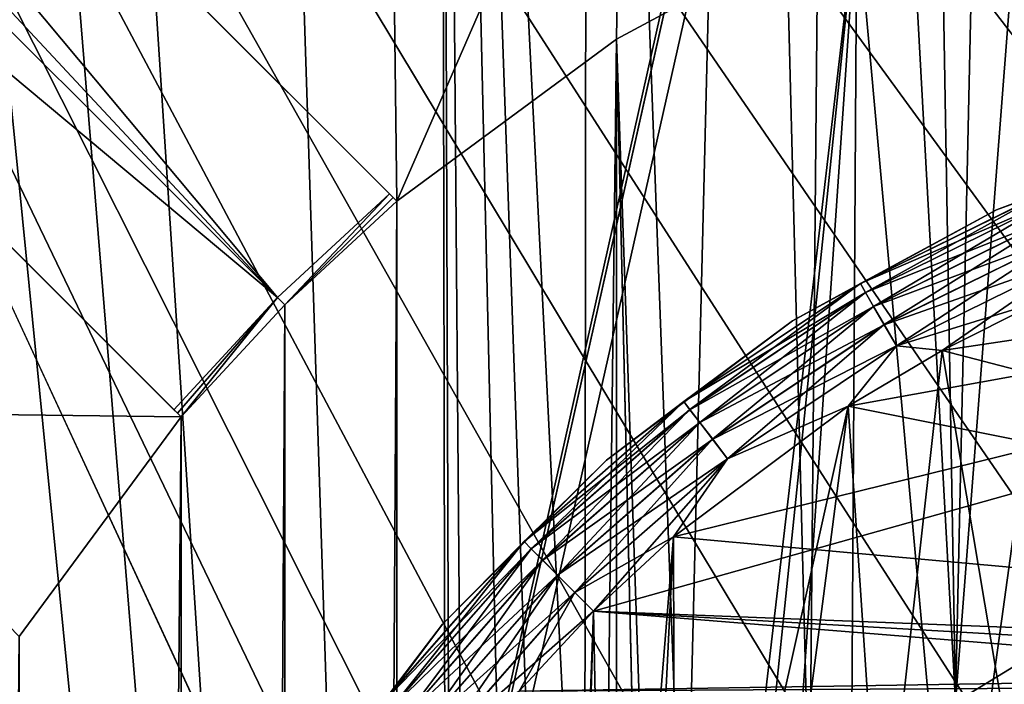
# Model space of a CAD drawing. Header units: metres. Extents: x -206 to 75, y -104 to 104.
# Tile 265 of 656: x -176.62 to -171.78, y 42.42 to 45.69. Entities that reach past the tile are written whole.
import ezdxf

# ---------------------------------------------------------------- set-up
doc = ezdxf.new("R2010")
doc.units = ezdxf.units.M
doc.layers.add('solid_01_1-CONSUMER_THERM_B_125288', color=7, linetype='CONTINUOUS')

msp = doc.modelspace()

# ---------------------------------------------------------------- linework, layer by layer
at = {"layer": 'solid_01_1-CONSUMER_THERM_B_125288'}
for points in [[(-168.648926, 67.29171), (-200.493088, -75.033852), (-200.514557, 74.966148)], [(-168.648926, 67.29171), (-168.75058, 66.747505), (-200.493088, -75.033852)], [(-168.75058, 66.747505), (-168.750504, 66.193886), (-200.493088, -75.033852)], [(-168.750504, 66.193886), (-168.731537, -66.252495), (-200.493088, -75.033852)], [(-76.404617, 63.580017, 75.400002), (-185.604614, 63.572178, 75.400002), (-92.716316, 42.429672, 75.400002)], [(-185.604614, 63.572178, 75.400002), (-93.500069, 42.491352, 75.400002), (-92.716316, 42.429672, 75.400002)], [(-185.604614, 63.572178, 75.400002), (-168.500076, 42.491318, 75.400002), (-93.500069, 42.491352, 75.400002)], [(-185.604614, 63.572178, 75.400002), (-169.283829, 42.429634, 75.400002), (-168.500076, 42.491318, 75.400002)], [(-185.604614, 63.572178, 75.400002), (-173.510162, 37.481213, 75.400002), (-173.448486, 38.264965, 75.400002)], [(-185.604614, 63.572178, 75.400002), (-173.510132, -37.518787, 75.400002), (-173.510162, 37.481213, 75.400002)], [(-185.604614, 63.572178, 75.400002), (-173.448486, 38.264965, 75.400002), (-173.264954, 39.029419, 75.400002)], [(-185.604614, 63.572178, 75.400002), (-173.264954, 39.029419, 75.400002), (-172.964096, 39.755753, 75.400002)], [(-185.604614, 63.572178, 75.400002), (-172.964096, 39.755753, 75.400002), (-172.553329, 40.426079, 75.400002)], [(-185.604614, 63.572178, 75.400002), (-172.553329, 40.426079, 75.400002), (-172.04274, 41.023891, 75.400002)], [(-185.604614, 63.572178, 75.400002), (-172.04274, 41.023891, 75.400002), (-171.444931, 41.534473, 75.400002)], [(-185.604614, 63.572178, 75.400002), (-171.444931, 41.534473, 75.400002), (-170.774612, 41.945248, 75.400002)], [(-185.604614, 63.572178, 75.400002), (-170.774612, 41.945248, 75.400002), (-170.048279, 42.246105, 75.400002)], [(-185.604614, 63.572178, 75.400002), (-170.048279, 42.246105, 75.400002), (-169.283829, 42.429634, 75.400002)], [(-185.604614, 63.572178, 75.400002), (-173.448456, -38.30254, 75.400002), (-173.510132, -37.518787, 75.400002)], [(-185.604614, 63.572178, 75.400002), (-185.595474, -63.627823, 75.400002), (-173.448456, -38.30254, 75.400002)], [(-175.356369, 44.32605, 63.5205), (-190.312485, 59.280018, 69.400002), (-189.775711, 59.803905, 69.400002)], [(-175.356369, 44.32605, 63.5205), (-189.775711, 59.803905, 69.400002), (-180.74884, 50.778328, 65.853195)], [(-175.356369, 44.32605, 63.5205), (-181.860092, 49.768253, 65.8731), (-190.312485, 59.280018, 69.400002)], [(-178.84816, 55.847713, 13.5), (-180.001633, 55.802376, 13.5), (-174.500061, 23.39938, 13.5)], [(-177.699844, 55.721039, 13.5), (-178.84816, 55.847713, 13.5), (-174.500061, 23.39938, 13.5)], [(-180.001633, 55.802376, 13.5), (-180.573196, 55.715328, 13.5), (-174.500061, 23.39938, 13.5)], [(-180.573196, 55.715328, 13.5), (-181.136871, 55.585865, 13.5), (-174.500061, 23.39938, 13.5)], [(-177.134995, 55.593639, 13.5), (-177.699844, 55.721039, 13.5), (-174.500061, 23.39938, 13.5)], [(-181.136871, 55.585865, 13.5), (-182.227234, 55.202965, 13.5), (-174.500061, 23.39938, 13.5)], [(-176.581497, 55.424507, 13.5), (-177.134995, 55.593639, 13.5), (-174.500061, 23.39938, 13.5)], [(-175.524292, 54.967175, 13.5), (-176.581497, 55.424507, 13.5), (-174.500061, 23.39938, 13.5)], [(-182.227234, 55.202965, 13.5), (-183.24823, 54.662376, 13.5), (-174.500061, 23.39938, 13.5)], [(-174.557007, 54.365829, 13.5), (-175.524292, 54.967175, 13.5), (-174.500061, 23.39938, 13.5)], [(-183.24823, 54.662376, 13.5), (-183.535599, 32.43491, 13.5), (-174.500061, 23.39938, 13.5)], [(-174.557007, 54.365829, 13.5), (-174.0457, 39.771614, 13.5), (-173.848129, 40.201183, 13.5)], [(-173.833694, 53.913727, 13.5), (-174.557007, 54.365829, 13.5), (-173.848129, 40.201183, 13.5)], [(-174.557007, 54.365829, 13.5), (-174.208923, 39.327576, 13.5), (-174.0457, 39.771614, 13.5)], [(-174.557007, 54.365829, 13.5), (-174.427612, 38.41082, 13.5), (-174.208923, 39.327576, 13.5)], [(-174.557007, 54.365829, 13.5), (-174.500061, 37.481213, 13.5), (-174.427612, 38.41082, 13.5)], [(-174.557007, 54.365829, 13.5), (-174.500061, 23.39938, 13.5), (-174.500061, 37.481213, 13.5)], [(-173.833694, 53.913727, 13.5), (-173.848129, 40.201183, 13.5), (-173.355713, 41.005798, 13.5)], [(-173.046097, 53.566093, 13.5), (-173.833694, 53.913727, 13.5), (-173.355713, 41.005798, 13.5)], [(-173.046097, 53.566093, 13.5), (-173.355713, 41.005798, 13.5), (-172.742706, 41.723854, 13.5)], [(-172.633682, 53.434994, 13.5), (-173.046097, 53.566093, 13.5), (-172.742706, 41.723854, 13.5)], [(-172.633682, 53.434994, 13.5), (-172.742706, 41.723854, 13.5), (-172.024658, 42.336861, 13.5)], [(-172.212128, 53.333801, 13.5), (-172.633682, 53.434994, 13.5), (-172.024658, 42.336861, 13.5)], [(-171.783997, 53.263264, 13.5), (-172.212128, 53.333801, 13.5), (-172.024658, 42.336861, 13.5)], [(-171.543472, 48.57378, 13.5), (-171.783997, 53.263264, 13.5), (-172.024658, 42.336861, 13.5)], [(-175.833084, 45.863281, 69.900002), (-174.805222, 44.835564, 63.5205), (-180.74884, 50.778328, 65.853195)], [(-175.356369, 44.32605, 63.5205), (-180.74884, 50.778328, 65.853195), (-174.805222, 44.835564, 63.5205)], [(-181.860092, 49.768253, 65.8731), (-175.865814, 43.77483, 63.5205), (-176.893677, 44.802547, 69.900002)], [(-175.356369, 44.32605, 63.5205), (-175.865814, 43.77483, 63.5205), (-181.860092, 49.768253, 65.8731)], [(-171.543472, 48.57378, 13.5), (-172.024658, 42.336861, 13.5), (-171.220047, 42.829277, 13.5)], [(-174.79277, 46.666443, 69.900002), (-173.664642, 47.33952, 69.900002), (-174.769485, 44.799831, 69.900002)], [(-173.664642, 47.33952, 69.900002), (-173.69043, 45.59621, 69.900002), (-174.769485, 44.799831, 69.900002)], [(-173.664642, 47.33952, 69.900002), (-172.510162, 46.232613, 69.900002), (-173.69043, 45.59621, 69.900002)], [(-171.252075, 46.696495, 63.5), (-172.035599, 41.016747, 63.5), (-172.510162, 46.232613, 63.5)], [(-171.252075, 46.696495, 63.5), (-171.438995, 41.526299, 63.5), (-172.035599, 41.016747, 63.5)], [(-174.79277, 46.666443, 69.900002), (-174.769485, 44.799831, 69.900002), (-175.833084, 45.863281, 69.900002)], [(-172.510162, 46.232613, 63.5), (-173.438507, 38.263386, 63.5), (-173.69043, 45.59621, 63.5)], [(-173.69043, 45.59621, 63.5), (-173.69043, 45.59621, 69.900002), (-172.510162, 46.232613, 69.900002)], [(-172.510162, 46.232613, 63.5), (-173.69043, 45.59621, 63.5), (-172.510162, 46.232613, 69.900002)], [(-172.510162, 46.232613, 63.5), (-173.255356, 39.026299, 63.5), (-173.438507, 38.263386, 63.5)], [(-172.510162, 46.232613, 63.5), (-172.955093, 39.751167, 63.5), (-173.255356, 39.026299, 63.5)], [(-172.510162, 46.232613, 63.5), (-172.545151, 40.420139, 63.5), (-172.955093, 39.751167, 63.5)], [(-172.510162, 46.232613, 63.5), (-172.035599, 41.016747, 63.5), (-172.545151, 40.420139, 63.5)], [(-175.833084, 45.863281, 69.900002), (-174.769485, 44.799831, 69.900002), (-174.805222, 44.835564, 63.5205)], [(-174.769485, 44.799831, 63.5), (-174.769485, 44.799831, 69.900002), (-173.69043, 45.59621, 69.900002)], [(-173.69043, 45.59621, 63.5), (-174.769485, 44.799831, 63.5), (-173.69043, 45.59621, 69.900002)], [(-174.763046, -44.853924, 63.5), (-174.769485, 44.799831, 63.5), (-173.69043, 45.59621, 63.5)], [(-173.683884, -45.650146, 63.5), (-174.763046, -44.853924, 63.5), (-173.69043, 45.59621, 63.5)], [(-173.69043, 45.59621, 63.5), (-173.438507, 38.263386, 63.5), (-173.500061, 37.481213, 63.5)], [(-173.683884, -45.650146, 63.5), (-173.69043, 45.59621, 63.5), (-173.500061, 37.481213, 63.5)], [(-171.823395, 44.75827, 46.5), (-170.753937, 45.157158, 46.5), (-171.555069, 44.856636, 46.371098)], [(-170.753937, 45.157158, 47.5), (-170.753937, 45.157158, 46.5), (-171.823395, 44.75827, 46.5)], [(-171.823395, 44.75827, 47.5), (-170.753937, 45.157158, 47.5), (-171.823395, 44.75827, 46.5)], [(-171.555023, 44.85651, 47.62941), (-170.753937, 45.157158, 47.5), (-171.823395, 44.75827, 47.5)], [(-171.823395, 44.75827, 55.5), (-170.753937, 45.157158, 55.5), (-171.555069, 44.856636, 55.371098)], [(-170.753937, 45.157158, 56.5), (-170.753937, 45.157158, 55.5), (-171.823395, 44.75827, 55.5)], [(-171.823395, 44.75827, 56.5), (-170.753937, 45.157158, 56.5), (-171.823395, 44.75827, 55.5)], [(-171.555023, 44.85651, 56.62941), (-170.753937, 45.157158, 56.5), (-171.823395, 44.75827, 56.5)], [(-165.978271, 44.981216, 48), (-173.410202, 43.150478, 48), (-173.803375, 42.784515, 48)], [(-168.500076, 42.481216, 48), (-165.978271, 44.981216, 48), (-173.803375, 42.784515, 48)], [(-165.978271, 44.981216, 57), (-173.410202, 43.150478, 57), (-173.803375, 42.784515, 57)], [(-168.500076, 42.481216, 57), (-165.978271, 44.981216, 57), (-173.803375, 42.784515, 57)], [(-165.978271, 44.981216, 48), (-172.551498, 43.792782, 48), (-173.410202, 43.150478, 48)], [(-165.978271, 44.981216, 57), (-172.551498, 43.792782, 57), (-173.410202, 43.150478, 57)], [(-165.978271, 44.981216, 48), (-172.090027, 44.066216, 48), (-172.551498, 43.792782, 48)], [(-165.978271, 44.981216, 57), (-172.090027, 44.066216, 57), (-172.551498, 43.792782, 57)], [(-165.978271, 44.981216, 48), (-171.60965, 44.306206, 48), (-172.090027, 44.066216, 48)], [(-165.978271, 44.981216, 57), (-171.60965, 44.306206, 57), (-172.090027, 44.066216, 57)], [(-172.491623, 44.394779, 46.371098), (-171.555069, 44.856636, 46.371098), (-172.466675, 44.351574, 46.25034)], [(-171.823395, 44.75827, 46.5), (-171.555069, 44.856636, 46.371098), (-172.491623, 44.394779, 46.371098)], [(-172.491623, 44.394779, 55.371098), (-171.555069, 44.856636, 55.371098), (-172.466675, 44.351574, 55.25034)], [(-171.823395, 44.75827, 55.5), (-171.555069, 44.856636, 55.371098), (-172.491623, 44.394779, 55.371098)], [(-172.491547, 44.394661, 47.62941), (-171.555023, 44.85651, 47.62941), (-171.823395, 44.75827, 47.5)], [(-171.535873, 44.810303, 47.750114), (-171.555023, 44.85651, 47.62941), (-172.491547, 44.394661, 47.62941)], [(-172.491547, 44.394661, 56.62941), (-171.555023, 44.85651, 56.62941), (-171.823395, 44.75827, 56.5)], [(-171.535873, 44.810303, 56.750114), (-171.555023, 44.85651, 56.62941), (-172.491547, 44.394661, 56.62941)], [(-171.555069, 44.856636, 46.371098), (-171.53598, 44.810543, 46.25034), (-172.466675, 44.351574, 46.25034)], [(-171.555069, 44.856636, 55.371098), (-171.53598, 44.810543, 55.25034), (-172.466675, 44.351574, 55.25034)], [(-175.356369, 44.32605, 63.5205), (-174.805222, 44.835564, 63.5205), (-175.32074, 44.290428, 63.5)], [(-174.787338, 44.817688, 63.510242), (-175.32074, 44.290428, 63.5), (-174.805222, 44.835564, 63.5205)], [(-174.787338, 44.817688, 63.510242), (-174.769485, 44.799831, 63.5), (-175.32074, 44.290428, 63.5)], [(-174.787338, 44.817688, 63.510242), (-174.805222, 44.835564, 63.5205), (-174.769485, 44.799831, 69.900002)], [(-174.787338, 44.817688, 63.510242), (-174.769485, 44.799831, 69.900002), (-174.769485, 44.799831, 63.5)], [(-172.466537, 44.351349, 47.750114), (-171.535873, 44.810303, 47.750114), (-172.491547, 44.394661, 47.62941)], [(-172.466537, 44.351349, 56.750114), (-171.535873, 44.810303, 56.750114), (-172.491547, 44.394661, 56.62941)], [(-172.466675, 44.351574, 46.25034), (-171.53598, 44.810543, 46.25034), (-172.426941, 44.282749, 46.146633)], [(-172.466675, 44.351574, 55.25034), (-171.53598, 44.810543, 55.25034), (-172.426941, 44.282749, 55.146633)], [(-171.505417, 44.736782, 47.853737), (-171.535873, 44.810303, 47.750114), (-172.466537, 44.351349, 47.750114)], [(-171.505417, 44.736782, 56.853737), (-171.535873, 44.810303, 56.750114), (-172.466537, 44.351349, 56.750114)], [(-171.53598, 44.810543, 46.25034), (-171.505569, 44.737122, 46.146633), (-172.426941, 44.282749, 46.146633)], [(-171.53598, 44.810543, 55.25034), (-171.505569, 44.737122, 55.146633), (-172.426941, 44.282749, 55.146633)], [(-177.696686, 43.762115, 69.900002), (-176.893677, 44.802547, 69.900002), (-175.830063, 43.739094, 69.900002)], [(-176.893677, 44.802547, 69.900002), (-175.830063, 43.739094, 63.5), (-175.830063, 43.739094, 69.900002)], [(-175.847931, 43.75695, 63.510242), (-175.830063, 43.739094, 63.5), (-176.893677, 44.802547, 69.900002)], [(-175.865814, 43.77483, 63.5205), (-175.847931, 43.75695, 63.510242), (-176.893677, 44.802547, 69.900002)], [(-175.32074, 44.290428, 63.5), (-174.769485, 44.799831, 63.5), (-175.314377, -44.344597, 63.5)], [(-174.763046, -44.853924, 63.5), (-175.314377, -44.344597, 63.5), (-174.769485, 44.799831, 63.5)], [(-172.825195, 44.211243, 46.5), (-171.823395, 44.75827, 46.5), (-172.491623, 44.394779, 46.371098)], [(-171.823395, 44.75827, 47.5), (-171.823395, 44.75827, 46.5), (-172.825195, 44.211243, 46.5)], [(-172.825195, 44.211243, 47.5), (-171.823395, 44.75827, 47.5), (-172.825195, 44.211243, 46.5)], [(-172.491547, 44.394661, 47.62941), (-171.823395, 44.75827, 47.5), (-172.825195, 44.211243, 47.5)], [(-172.825195, 44.211243, 55.5), (-171.823395, 44.75827, 55.5), (-172.491623, 44.394779, 55.371098)], [(-171.823395, 44.75827, 56.5), (-171.823395, 44.75827, 55.5), (-172.825195, 44.211243, 55.5)], [(-172.825195, 44.211243, 56.5), (-171.823395, 44.75827, 56.5), (-172.825195, 44.211243, 55.5)], [(-172.491547, 44.394661, 56.62941), (-171.823395, 44.75827, 56.5), (-172.825195, 44.211243, 56.5)], [(-172.426758, 44.282429, 47.853737), (-171.505417, 44.736782, 47.853737), (-172.466537, 44.351349, 47.750114)], [(-172.426758, 44.282429, 56.853737), (-171.505417, 44.736782, 56.853737), (-172.466537, 44.351349, 56.750114)], [(-172.426941, 44.282749, 46.146633), (-171.505569, 44.737122, 46.146633), (-172.375122, 44.193008, 46.067051)], [(-172.426941, 44.282749, 55.146633), (-171.505569, 44.737122, 55.146633), (-172.375122, 44.193008, 55.067051)], [(-171.465744, 44.640968, 47.933208), (-171.505417, 44.736782, 47.853737), (-172.426758, 44.282429, 47.853737)], [(-171.465744, 44.640968, 56.933208), (-171.505417, 44.736782, 56.853737), (-172.426758, 44.282429, 56.853737)], [(-171.505569, 44.737122, 46.146633), (-171.465912, 44.641384, 46.067051), (-172.375122, 44.193008, 46.067051)], [(-171.505569, 44.737122, 55.146633), (-171.465912, 44.641384, 55.067051), (-172.375122, 44.193008, 55.067051)], [(-172.374893, 44.192616, 47.933208), (-171.465744, 44.640968, 47.933208), (-172.426758, 44.282429, 47.853737)], [(-172.374893, 44.192616, 56.933208), (-171.465744, 44.640968, 56.933208), (-172.426758, 44.282429, 56.853737)], [(-172.375122, 44.193008, 46.067051), (-171.465912, 44.641384, 46.067051), (-172.314774, 44.088478, 46.017036)], [(-172.375122, 44.193008, 55.067051), (-171.465912, 44.641384, 55.067051), (-172.314774, 44.088478, 55.017036)], [(-171.419525, 44.529404, 47.983097), (-171.465744, 44.640968, 47.933208), (-172.374893, 44.192616, 47.933208)], [(-171.419525, 44.529404, 56.983097), (-171.465744, 44.640968, 56.933208), (-172.374893, 44.192616, 56.933208)], [(-171.465912, 44.641384, 46.067051), (-171.419724, 44.529869, 46.017036), (-172.314774, 44.088478, 46.017036)], [(-171.465912, 44.641384, 55.067051), (-171.419724, 44.529869, 55.017036), (-172.314774, 44.088478, 55.017036)], [(-172.314514, 44.088039, 47.983097), (-171.419525, 44.529404, 47.983097), (-172.374893, 44.192616, 47.933208)], [(-172.314514, 44.088039, 56.983097), (-171.419525, 44.529404, 56.983097), (-172.374893, 44.192616, 56.933208)], [(-172.314774, 44.088478, 55.017036), (-171.419724, 44.529869, 55.017036), (-172.090027, 44.066216, 55)], [(-172.314774, 44.088478, 46.017036), (-171.419724, 44.529869, 46.017036), (-172.090027, 44.066216, 46)], [(-172.314514, 44.088039, 47.983097), (-171.60965, 44.306206, 48), (-171.419525, 44.529404, 47.983097)], [(-172.314514, 44.088039, 56.983097), (-171.60965, 44.306206, 57), (-171.419525, 44.529404, 56.983097)], [(-171.419724, 44.529869, 55.017036), (-171.60965, 44.306206, 55), (-172.090027, 44.066216, 55)], [(-171.419724, 44.529869, 46.017036), (-171.60965, 44.306206, 46), (-172.090027, 44.066216, 46)], [(-173.359879, 43.814632, 46.371098), (-172.491623, 44.394779, 46.371098), (-173.329498, 43.775051, 46.25034)], [(-172.825195, 44.211243, 46.5), (-172.491623, 44.394779, 46.371098), (-173.359879, 43.814632, 46.371098)], [(-173.359879, 43.814632, 55.371098), (-172.491623, 44.394779, 55.371098), (-173.329498, 43.775051, 55.25034)], [(-172.825195, 44.211243, 55.5), (-172.491623, 44.394779, 55.371098), (-173.359879, 43.814632, 55.371098)], [(-173.359787, 43.814526, 47.62941), (-172.491547, 44.394661, 47.62941), (-172.825195, 44.211243, 47.5)], [(-172.466537, 44.351349, 47.750114), (-172.491547, 44.394661, 47.62941), (-173.359787, 43.814526, 47.62941)], [(-173.359787, 43.814526, 56.62941), (-172.491547, 44.394661, 56.62941), (-172.825195, 44.211243, 56.5)], [(-172.466537, 44.351349, 56.750114), (-172.491547, 44.394661, 56.62941), (-173.359787, 43.814526, 56.62941)], [(-172.491623, 44.394779, 46.371098), (-172.466675, 44.351574, 46.25034), (-173.329498, 43.775051, 46.25034)], [(-172.491623, 44.394779, 55.371098), (-172.466675, 44.351574, 55.25034), (-173.329498, 43.775051, 55.25034)], [(-175.356369, 44.32605, 63.5205), (-175.847931, 43.75695, 63.510242), (-175.865814, 43.77483, 63.5205)], [(-175.356369, 44.32605, 63.5205), (-175.830063, 43.739094, 63.5), (-175.847931, 43.75695, 63.510242)], [(-175.356369, 44.32605, 63.5205), (-175.32074, 44.290428, 63.5), (-175.830063, 43.739094, 63.5)], [(-173.329346, 43.774845, 47.750114), (-172.466537, 44.351349, 47.750114), (-173.359787, 43.814526, 47.62941)], [(-173.329346, 43.774845, 56.750114), (-172.466537, 44.351349, 56.750114), (-173.359787, 43.814526, 56.62941)], [(-173.329498, 43.775051, 46.25034), (-172.466675, 44.351574, 46.25034), (-173.281128, 43.712002, 46.146633)], [(-173.329498, 43.775051, 55.25034), (-172.466675, 44.351574, 55.25034), (-173.281128, 43.712002, 55.146633)], [(-172.426758, 44.282429, 47.853737), (-172.466537, 44.351349, 47.750114), (-173.329346, 43.774845, 47.750114)], [(-172.426758, 44.282429, 56.853737), (-172.466537, 44.351349, 56.750114), (-173.329346, 43.774845, 56.750114)], [(-172.466675, 44.351574, 46.25034), (-172.426941, 44.282749, 46.146633), (-173.281128, 43.712002, 46.146633)], [(-172.466675, 44.351574, 55.25034), (-172.426941, 44.282749, 55.146633), (-173.281128, 43.712002, 55.146633)], [(-175.32074, 44.290428, 63.5), (-175.823776, -43.793339, 63.5), (-175.830063, 43.739094, 63.5)], [(-175.32074, 44.290428, 63.5), (-175.314377, -44.344597, 63.5), (-175.823776, -43.793339, 63.5)], [(-173.280899, 43.711708, 47.853737), (-172.426758, 44.282429, 47.853737), (-173.329346, 43.774845, 47.750114)], [(-173.280899, 43.711708, 56.853737), (-172.426758, 44.282429, 56.853737), (-173.329346, 43.774845, 56.750114)], [(-173.281128, 43.712002, 46.146633), (-172.426941, 44.282749, 46.146633), (-173.218033, 43.629791, 46.067051)], [(-173.281128, 43.712002, 55.146633), (-172.426941, 44.282749, 55.146633), (-173.218033, 43.629791, 55.067051)], [(-172.374893, 44.192616, 47.933208), (-172.426758, 44.282429, 47.853737), (-173.280899, 43.711708, 47.853737)], [(-172.374893, 44.192616, 56.933208), (-172.426758, 44.282429, 56.853737), (-173.280899, 43.711708, 56.853737)], [(-172.426941, 44.282749, 46.146633), (-172.375122, 44.193008, 46.067051), (-173.218033, 43.629791, 46.067051)], [(-172.426941, 44.282749, 55.146633), (-172.375122, 44.193008, 55.067051), (-173.218033, 43.629791, 55.067051)], [(-172.314514, 44.088039, 47.983097), (-172.090027, 44.066216, 48), (-171.60965, 44.306206, 48)], [(-172.314514, 44.088039, 56.983097), (-172.090027, 44.066216, 57), (-171.60965, 44.306206, 57)], [(-172.090027, 44.066216, 55), (-171.60965, 44.306206, 55), (-166.000092, 42.481216, 55)], [(-171.730942, 41.932224, 46), (-172.090027, 44.066216, 46), (-171.60965, 44.306206, 46)], [(-173.738953, 43.52721, 46.5), (-172.825195, 44.211243, 46.5), (-173.359879, 43.814632, 46.371098)], [(-172.825195, 44.211243, 47.5), (-172.825195, 44.211243, 46.5), (-173.738953, 43.52721, 46.5)], [(-173.738953, 43.52721, 47.5), (-172.825195, 44.211243, 47.5), (-173.738953, 43.52721, 46.5)], [(-173.359787, 43.814526, 47.62941), (-172.825195, 44.211243, 47.5), (-173.738953, 43.52721, 47.5)], [(-173.738953, 43.52721, 55.5), (-172.825195, 44.211243, 55.5), (-173.359879, 43.814632, 55.371098)], [(-172.825195, 44.211243, 56.5), (-172.825195, 44.211243, 55.5), (-173.738953, 43.52721, 55.5)], [(-173.738953, 43.52721, 56.5), (-172.825195, 44.211243, 56.5), (-173.738953, 43.52721, 55.5)], [(-173.359787, 43.814526, 56.62941), (-172.825195, 44.211243, 56.5), (-173.738953, 43.52721, 56.5)], [(-173.217758, 43.629433, 47.933208), (-172.374893, 44.192616, 47.933208), (-173.280899, 43.711708, 47.853737)], [(-173.217758, 43.629433, 56.933208), (-172.374893, 44.192616, 56.933208), (-173.280899, 43.711708, 56.853737)], [(-173.218033, 43.629791, 46.067051), (-172.375122, 44.193008, 46.067051), (-173.144562, 43.534031, 46.017036)], [(-173.218033, 43.629791, 55.067051), (-172.375122, 44.193008, 55.067051), (-173.144562, 43.534031, 55.017036)], [(-172.314514, 44.088039, 47.983097), (-172.374893, 44.192616, 47.933208), (-173.217758, 43.629433, 47.933208)], [(-172.314514, 44.088039, 56.983097), (-172.374893, 44.192616, 56.933208), (-173.217758, 43.629433, 56.933208)], [(-172.375122, 44.193008, 46.067051), (-172.314774, 44.088478, 46.017036), (-173.144562, 43.534031, 46.017036)], [(-172.375122, 44.193008, 55.067051), (-172.314774, 44.088478, 55.017036), (-173.144562, 43.534031, 55.017036)], [(-173.144257, 43.53363, 47.983097), (-172.314514, 44.088039, 47.983097), (-173.217758, 43.629433, 47.933208)], [(-173.144257, 43.53363, 56.983097), (-172.314514, 44.088039, 56.983097), (-173.217758, 43.629433, 56.933208)], [(-173.144562, 43.534031, 55.017036), (-172.314774, 44.088478, 55.017036), (-172.551498, 43.792782, 55)], [(-173.144562, 43.534031, 46.017036), (-172.314774, 44.088478, 46.017036), (-172.551498, 43.792782, 46)], [(-173.144257, 43.53363, 47.983097), (-172.551498, 43.792782, 48), (-172.314514, 44.088039, 47.983097)], [(-173.144257, 43.53363, 56.983097), (-172.551498, 43.792782, 57), (-172.314514, 44.088039, 56.983097)], [(-172.314774, 44.088478, 55.017036), (-172.090027, 44.066216, 55), (-172.551498, 43.792782, 55)], [(-172.314774, 44.088478, 46.017036), (-172.090027, 44.066216, 46), (-172.551498, 43.792782, 46)], [(-172.314514, 44.088039, 47.983097), (-172.551498, 43.792782, 48), (-172.090027, 44.066216, 48)], [(-172.314514, 44.088039, 56.983097), (-172.551498, 43.792782, 57), (-172.090027, 44.066216, 57)], [(-172.551498, 43.792782, 55), (-172.090027, 44.066216, 55), (-166.000092, 42.481216, 55)], [(-172.38916, 41.3703, 46), (-172.551498, 43.792782, 46), (-172.090027, 44.066216, 46)], [(-171.730942, 41.932224, 46), (-172.38916, 41.3703, 46), (-172.090027, 44.066216, 46)], [(-174.144974, 43.126118, 46.371098), (-173.359879, 43.814632, 46.371098), (-174.109695, 43.090839, 46.25034)], [(-173.738953, 43.52721, 46.5), (-173.359879, 43.814632, 46.371098), (-174.144974, 43.126118, 46.371098)], [(-174.144974, 43.126118, 55.371098), (-173.359879, 43.814632, 55.371098), (-174.109695, 43.090839, 55.25034)], [(-173.738953, 43.52721, 55.5), (-173.359879, 43.814632, 55.371098), (-174.144974, 43.126118, 55.371098)], [(-174.144882, 43.126019, 47.62941), (-173.359787, 43.814526, 47.62941), (-173.738953, 43.52721, 47.5)], [(-173.329346, 43.774845, 47.750114), (-173.359787, 43.814526, 47.62941), (-174.144882, 43.126019, 47.62941)], [(-174.144882, 43.126019, 56.62941), (-173.359787, 43.814526, 56.62941), (-173.738953, 43.52721, 56.5)], [(-173.329346, 43.774845, 56.750114), (-173.359787, 43.814526, 56.62941), (-174.144882, 43.126019, 56.62941)], [(-173.359879, 43.814632, 46.371098), (-173.329498, 43.775051, 46.25034), (-174.109695, 43.090839, 46.25034)], [(-173.359879, 43.814632, 55.371098), (-173.329498, 43.775051, 55.25034), (-174.109695, 43.090839, 55.25034)], [(-173.144257, 43.53363, 47.983097), (-173.410202, 43.150478, 48), (-172.551498, 43.792782, 48)], [(-173.144257, 43.53363, 56.983097), (-173.410202, 43.150478, 57), (-172.551498, 43.792782, 57)], [(-173.410202, 43.150478, 55), (-172.551498, 43.792782, 55), (-166.000092, 42.481216, 55)], [(-173.144562, 43.534031, 55.017036), (-172.551498, 43.792782, 55), (-173.410202, 43.150478, 55)], [(-173.402451, 39.974522, 46), (-173.410202, 43.150478, 46), (-172.551498, 43.792782, 46)], [(-173.144562, 43.534031, 46.017036), (-172.551498, 43.792782, 46), (-173.410202, 43.150478, 46)], [(-172.95108, 40.712086, 46), (-173.402451, 39.974522, 46), (-172.551498, 43.792782, 46)], [(-172.38916, 41.3703, 46), (-172.95108, 40.712086, 46), (-172.551498, 43.792782, 46)], [(-177.696686, 43.762115, 69.900002), (-175.830063, 43.739094, 69.900002), (-176.626297, 42.659927, 69.900002)], [(-174.109512, 43.090652, 47.750114), (-173.329346, 43.774845, 47.750114), (-174.144882, 43.126019, 47.62941)], [(-174.109512, 43.090652, 56.750114), (-173.329346, 43.774845, 56.750114), (-174.144882, 43.126019, 56.62941)], [(-174.109695, 43.090839, 46.25034), (-173.329498, 43.775051, 46.25034), (-174.053497, 43.034645, 46.146633)], [(-174.109695, 43.090839, 55.25034), (-173.329498, 43.775051, 55.25034), (-174.053497, 43.034645, 55.146633)], [(-173.280899, 43.711708, 47.853737), (-173.329346, 43.774845, 47.750114), (-174.109512, 43.090652, 47.750114)], [(-173.280899, 43.711708, 56.853737), (-173.329346, 43.774845, 56.750114), (-174.109512, 43.090652, 56.750114)], [(-173.329498, 43.775051, 46.25034), (-173.281128, 43.712002, 46.146633), (-174.053497, 43.034645, 46.146633)], [(-173.329498, 43.775051, 55.25034), (-173.281128, 43.712002, 55.146633), (-174.053497, 43.034645, 55.146633)], [(-176.626297, 42.659927, 63.5), (-175.830063, 43.739094, 69.900002), (-175.830063, 43.739094, 63.5)], [(-176.620163, -42.714287, 63.5), (-176.626297, 42.659927, 63.5), (-175.830063, 43.739094, 63.5)], [(-176.626297, 42.659927, 63.5), (-176.626297, 42.659927, 69.900002), (-175.830063, 43.739094, 69.900002)], [(-175.823776, -43.793339, 63.5), (-176.620163, -42.714287, 63.5), (-175.830063, 43.739094, 63.5)], [(-174.053238, 43.034382, 47.853737), (-173.280899, 43.711708, 47.853737), (-174.109512, 43.090652, 47.750114)], [(-174.053238, 43.034382, 56.853737), (-173.280899, 43.711708, 56.853737), (-174.109512, 43.090652, 56.750114)], [(-174.053497, 43.034645, 46.146633), (-173.281128, 43.712002, 46.146633), (-173.980225, 42.961372, 46.067051)], [(-174.053497, 43.034645, 55.146633), (-173.281128, 43.712002, 55.146633), (-173.980225, 42.961372, 55.067051)], [(-173.217758, 43.629433, 47.933208), (-173.280899, 43.711708, 47.853737), (-174.053238, 43.034382, 47.853737)], [(-173.217758, 43.629433, 56.933208), (-173.280899, 43.711708, 56.853737), (-174.053238, 43.034382, 56.853737)], [(-173.281128, 43.712002, 46.146633), (-173.218033, 43.629791, 46.067051), (-173.980225, 42.961372, 46.067051)], [(-173.281128, 43.712002, 55.146633), (-173.218033, 43.629791, 55.067051), (-173.980225, 42.961372, 55.067051)], [(-173.979904, 42.961052, 47.933208), (-173.217758, 43.629433, 47.933208), (-174.053238, 43.034382, 47.853737)], [(-173.979904, 42.961052, 56.933208), (-173.217758, 43.629433, 56.933208), (-174.053238, 43.034382, 56.853737)], [(-173.980225, 42.961372, 46.067051), (-173.218033, 43.629791, 46.067051), (-173.894882, 42.876019, 46.017036)], [(-173.980225, 42.961372, 55.067051), (-173.218033, 43.629791, 55.067051), (-173.894882, 42.876019, 55.017036)], [(-173.144257, 43.53363, 47.983097), (-173.217758, 43.629433, 47.933208), (-173.979904, 42.961052, 47.933208)], [(-173.144257, 43.53363, 56.983097), (-173.217758, 43.629433, 56.933208), (-173.979904, 42.961052, 56.933208)], [(-173.218033, 43.629791, 46.067051), (-173.144562, 43.534031, 46.017036), (-173.894882, 42.876019, 46.017036)], [(-173.218033, 43.629791, 55.067051), (-173.144562, 43.534031, 55.017036), (-173.894882, 42.876019, 55.017036)], [(-174.546066, 42.7201, 46.5), (-173.738953, 43.52721, 46.5), (-174.144974, 43.126118, 46.371098)], [(-173.738953, 43.52721, 47.5), (-173.738953, 43.52721, 46.5), (-174.546066, 42.7201, 46.5)], [(-174.546066, 42.7201, 47.5), (-173.738953, 43.52721, 47.5), (-174.546066, 42.7201, 46.5)], [(-174.144882, 43.126019, 47.62941), (-173.738953, 43.52721, 47.5), (-174.546066, 42.7201, 47.5)], [(-174.546066, 42.7201, 55.5), (-173.738953, 43.52721, 55.5), (-174.144974, 43.126118, 55.371098)], [(-173.738953, 43.52721, 56.5), (-173.738953, 43.52721, 55.5), (-174.546066, 42.7201, 55.5)], [(-174.546066, 42.7201, 56.5), (-173.738953, 43.52721, 56.5), (-174.546066, 42.7201, 55.5)], [(-174.144882, 43.126019, 56.62941), (-173.738953, 43.52721, 56.5), (-174.546066, 42.7201, 56.5)], [(-173.894516, 42.875664, 47.983097), (-173.144257, 43.53363, 47.983097), (-173.979904, 42.961052, 47.933208)], [(-173.894516, 42.875664, 56.983097), (-173.144257, 43.53363, 56.983097), (-173.979904, 42.961052, 56.933208)], [(-173.894882, 42.876019, 55.017036), (-173.144562, 43.534031, 55.017036), (-173.803375, 42.784515, 55)], [(-173.894882, 42.876019, 46.017036), (-173.144562, 43.534031, 46.017036), (-173.803375, 42.784515, 46)], [(-173.894516, 42.875664, 47.983097), (-173.410202, 43.150478, 48), (-173.144257, 43.53363, 47.983097)], [(-173.894516, 42.875664, 56.983097), (-173.410202, 43.150478, 57), (-173.144257, 43.53363, 56.983097)], [(-173.144562, 43.534031, 55.017036), (-173.410202, 43.150478, 55), (-173.803375, 42.784515, 55)], [(-173.144562, 43.534031, 46.017036), (-173.410202, 43.150478, 46), (-173.803375, 42.784515, 46)], [(-174.833481, 42.341015, 46.371098), (-174.144974, 43.126118, 46.371098), (-174.7939, 42.310646, 46.25034)], [(-174.546066, 42.7201, 46.5), (-174.144974, 43.126118, 46.371098), (-174.833481, 42.341015, 46.371098)], [(-174.833481, 42.341015, 55.371098), (-174.144974, 43.126118, 55.371098), (-174.7939, 42.310646, 55.25034)], [(-174.546066, 42.7201, 55.5), (-174.144974, 43.126118, 55.371098), (-174.833481, 42.341015, 55.371098)], [(-174.833374, 42.340931, 47.62941), (-174.144882, 43.126019, 47.62941), (-174.546066, 42.7201, 47.5)], [(-174.109512, 43.090652, 47.750114), (-174.144882, 43.126019, 47.62941), (-174.833374, 42.340931, 47.62941)], [(-174.833374, 42.340931, 56.62941), (-174.144882, 43.126019, 56.62941), (-174.546066, 42.7201, 56.5)], [(-174.109512, 43.090652, 56.750114), (-174.144882, 43.126019, 56.62941), (-174.833374, 42.340931, 56.62941)], [(-174.144974, 43.126118, 46.371098), (-174.109695, 43.090839, 46.25034), (-174.7939, 42.310646, 46.25034)], [(-174.144974, 43.126118, 55.371098), (-174.109695, 43.090839, 55.25034), (-174.7939, 42.310646, 55.25034)], [(-173.894516, 42.875664, 47.983097), (-173.803375, 42.784515, 48), (-173.410202, 43.150478, 48)], [(-173.894516, 42.875664, 56.983097), (-173.803375, 42.784515, 57), (-173.410202, 43.150478, 57)], [(-173.803375, 42.784515, 55), (-173.410202, 43.150478, 55), (-166.000092, 42.481216, 55)], [(-173.733185, 39.17371, 46), (-173.803375, 42.784515, 46), (-173.410202, 43.150478, 46)], [(-173.583572, 39.580746, 46), (-173.733185, 39.17371, 46), (-173.410202, 43.150478, 46)], [(-173.402451, 39.974522, 46), (-173.583572, 39.580746, 46), (-173.410202, 43.150478, 46)], [(-174.793701, 42.310486, 47.750114), (-174.109512, 43.090652, 47.750114), (-174.833374, 42.340931, 47.62941)], [(-174.793701, 42.310486, 56.750114), (-174.109512, 43.090652, 56.750114), (-174.833374, 42.340931, 56.62941)], [(-174.7939, 42.310646, 46.25034), (-174.109695, 43.090839, 46.25034), (-174.730865, 42.262264, 46.146633)], [(-174.7939, 42.310646, 55.25034), (-174.109695, 43.090839, 55.25034), (-174.730865, 42.262264, 55.146633)], [(-174.053238, 43.034382, 47.853737), (-174.109512, 43.090652, 47.750114), (-174.793701, 42.310486, 47.750114)], [(-174.053238, 43.034382, 56.853737), (-174.109512, 43.090652, 56.750114), (-174.793701, 42.310486, 56.750114)], [(-174.109695, 43.090839, 46.25034), (-174.053497, 43.034645, 46.146633), (-174.730865, 42.262264, 46.146633)], [(-174.109695, 43.090839, 55.25034), (-174.053497, 43.034645, 55.146633), (-174.730865, 42.262264, 55.146633)], [(-174.73056, 42.262039, 47.853737), (-174.053238, 43.034382, 47.853737), (-174.793701, 42.310486, 47.750114)], [(-174.73056, 42.262039, 56.853737), (-174.053238, 43.034382, 56.853737), (-174.793701, 42.310486, 56.750114)], [(-174.730865, 42.262264, 46.146633), (-174.053497, 43.034645, 46.146633), (-174.648651, 42.199184, 46.067051)], [(-174.730865, 42.262264, 55.146633), (-174.053497, 43.034645, 55.146633), (-174.648651, 42.199184, 55.067051)], [(-173.979904, 42.961052, 47.933208), (-174.053238, 43.034382, 47.853737), (-174.73056, 42.262039, 47.853737)], [(-173.979904, 42.961052, 56.933208), (-174.053238, 43.034382, 56.853737), (-174.73056, 42.262039, 56.853737)], [(-174.053497, 43.034645, 46.146633), (-173.980225, 42.961372, 46.067051), (-174.648651, 42.199184, 46.067051)], [(-174.053497, 43.034645, 55.146633), (-173.980225, 42.961372, 55.067051), (-174.648651, 42.199184, 55.067051)], [(-174.648285, 42.198906, 47.933208), (-173.979904, 42.961052, 47.933208), (-174.73056, 42.262039, 47.853737)], [(-174.648285, 42.198906, 56.933208), (-173.979904, 42.961052, 56.933208), (-174.73056, 42.262039, 56.853737)], [(-174.648651, 42.199184, 46.067051), (-173.980225, 42.961372, 46.067051), (-174.552887, 42.125702, 46.017036)], [(-174.648651, 42.199184, 55.067051), (-173.980225, 42.961372, 55.067051), (-174.552887, 42.125702, 55.017036)], [(-173.894516, 42.875664, 47.983097), (-173.979904, 42.961052, 47.933208), (-174.648285, 42.198906, 47.933208)], [(-173.894516, 42.875664, 56.983097), (-173.979904, 42.961052, 56.933208), (-174.648285, 42.198906, 56.933208)], [(-173.980225, 42.961372, 46.067051), (-173.894882, 42.876019, 46.017036), (-174.552887, 42.125702, 46.017036)], [(-173.980225, 42.961372, 55.067051), (-173.894882, 42.876019, 55.017036), (-174.552887, 42.125702, 55.017036)], [(-174.55249, 42.125397, 47.983097), (-173.894516, 42.875664, 47.983097), (-174.648285, 42.198906, 47.933208)], [(-174.55249, 42.125397, 56.983097), (-173.894516, 42.875664, 56.983097), (-174.648285, 42.198906, 56.933208)], [(-174.552887, 42.125702, 55.017036), (-173.894882, 42.876019, 55.017036), (-174.169327, 42.39135, 55)], [(-174.552887, 42.125702, 46.017036), (-173.894882, 42.876019, 46.017036), (-174.169327, 42.39135, 46)], [(-174.55249, 42.125397, 47.983097), (-173.803375, 42.784515, 48), (-173.894516, 42.875664, 47.983097)], [(-174.55249, 42.125397, 56.983097), (-173.803375, 42.784515, 57), (-173.894516, 42.875664, 56.983097)], [(-173.894882, 42.876019, 55.017036), (-173.803375, 42.784515, 55), (-174.169327, 42.39135, 55)], [(-173.894882, 42.876019, 46.017036), (-173.803375, 42.784515, 46), (-174.169327, 42.39135, 46)], [(-171.624207, 42.342461, 13.524823), (-171.220047, 42.829277, 13.5), (-172.024658, 42.336861, 13.5)], [(-174.55249, 42.125397, 47.983097), (-174.169327, 42.39135, 48), (-173.803375, 42.784515, 48)], [(-174.55249, 42.125397, 56.983097), (-174.169327, 42.39135, 57), (-173.803375, 42.784515, 57)], [(-168.500076, 42.481216, 48), (-173.803375, 42.784515, 48), (-174.169327, 42.39135, 48)], [(-168.500076, 42.481216, 57), (-173.803375, 42.784515, 57), (-174.169327, 42.39135, 57)], [(-174.169327, 42.39135, 55), (-173.803375, 42.784515, 55), (-169.282486, 42.419617, 55)], [(-174.000061, 37.481213, 46), (-174.169327, 42.39135, 46), (-173.803375, 42.784515, 46)], [(-173.933655, 38.333355, 46), (-174.000061, 37.481213, 46), (-173.803375, 42.784515, 46)], [(-173.733185, 39.17371, 46), (-173.933655, 38.333355, 46), (-173.803375, 42.784515, 46)], [(-173.803375, 42.784515, 55), (-168.500076, 42.481216, 55), (-169.282486, 42.419617, 55)], [(-173.803375, 42.784515, 55), (-166.000092, 42.481216, 55), (-168.500076, 42.481216, 55)], [(-175.230103, 41.806339, 46.5), (-174.546066, 42.7201, 46.5), (-174.833481, 42.341015, 46.371098)], [(-174.546066, 42.7201, 47.5), (-174.546066, 42.7201, 46.5), (-175.230103, 41.806339, 46.5)], [(-175.230103, 41.806339, 47.5), (-174.546066, 42.7201, 47.5), (-175.230103, 41.806339, 46.5)], [(-174.833374, 42.340931, 47.62941), (-174.546066, 42.7201, 47.5), (-175.230103, 41.806339, 47.5)], [(-175.230103, 41.806339, 55.5), (-174.546066, 42.7201, 55.5), (-174.833481, 42.341015, 55.371098)], [(-174.546066, 42.7201, 56.5), (-174.546066, 42.7201, 55.5), (-175.230103, 41.806339, 55.5)], [(-175.230103, 41.806339, 56.5), (-174.546066, 42.7201, 56.5), (-175.230103, 41.806339, 55.5)], [(-174.833374, 42.340931, 56.62941), (-174.546066, 42.7201, 56.5), (-175.230103, 41.806339, 56.5)], [(-176.620163, -42.714287, 63.5), (-177.256561, -41.534016, 63.5), (-176.626297, 42.659927, 63.5)], [(-169.282486, 42.419617, 48), (-168.500076, 42.481216, 48), (-174.169327, 42.39135, 48)], [(-169.282486, 42.419617, 57), (-168.500076, 42.481216, 57), (-174.169327, 42.39135, 57)]]:
    msp.add_3dface(points, dxfattribs=at)

doc.saveas('drawing.dxf')
